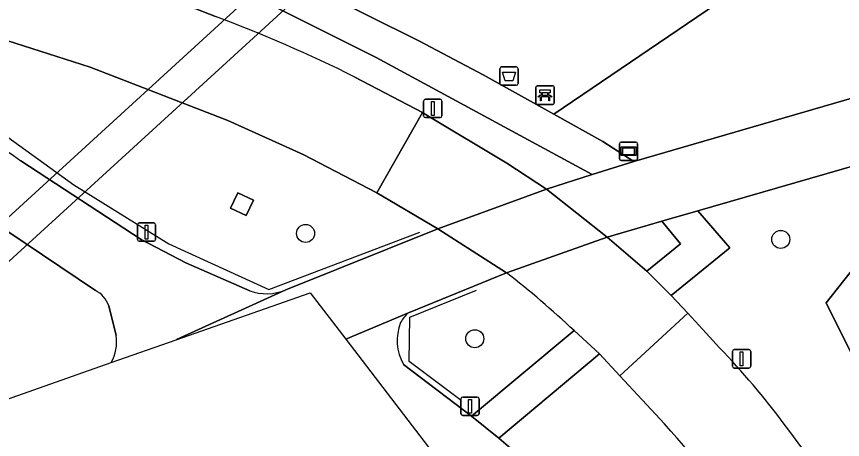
# Model space of a CAD drawing. Extents: x 156661 to 157576, y 383570 to 384425.
# Drawn here: x 157162.06 to 157206.83, y 383759.61 to 383782.51 of the extents above; entities that cross this region are included whole.
import ezdxf

# ---------------------------------------------------------------- set-up
doc = ezdxf.new("R2010")
doc.units = 0
for name, color, linetype in [('IMGEO_Afvalbak', 7, 'Continuous'), ('IMGEO_Bank', 7, 'Continuous'), ('IMGEO_Berm_groen', 7, 'Continuous'), ('IMGEO_Boom', 7, 'Continuous'), ('IMGEO_Duiker', 7, 'Continuous'), ('IMGEO_Fietspad_gesloten', 7, 'Continuous'), ('IMGEO_Groenvoorziening', 7, 'Continuous'), ('IMGEO_Hek', 7, 'Continuous'), ('IMGEO_Lichtmast', 7, 'Continuous'), ('IMGEO_Rijbaan_lokaal_gesloten', 7, 'Continuous'), ('IMGEO_Rijbaan_lokaal_open', 7, 'Continuous'), ('IMGEO_Terreindeel_open', 7, 'Continuous'), ('IMGEO_Verkeerseiland_groen', 7, 'Continuous'), ('IMGEO_Voetpad_open', 7, 'Continuous'), ('IMGEO_Wegwijzer', 7, 'Continuous')]:
    doc.layers.add(name, color=color, linetype=linetype)

msp = doc.modelspace()

# ---------------------------------------------------------------- linework, layer by layer
at = {"layer": 'IMGEO_Afvalbak'}
for p, q in [((157188.258, 383778.889), (157188.258, 383779.689)), ((157188.258, 383779.689), (157188.258, 383778.889)), ((157188.358, 383779.789), (157189.148, 383779.789)), ((157189.148, 383779.789), (157188.358, 383779.789)), ((157189.248, 383779.689), (157189.248, 383778.889)), ((157189.248, 383778.889), (157189.248, 383779.689)), ((157189.148, 383778.789), (157188.358, 383778.789)), ((157188.358, 383778.789), (157189.148, 383778.789))]:
    msp.add_line(p, q, dxfattribs=at)
msp.add_lwpolyline([(157188.401, 383779.503), (157189.105, 383779.503), (157188.956, 383779.033), (157188.55, 383779.033), (157188.401, 383779.503)], dxfattribs=at)
for centre, start, end in [((157188.358, 383779.689), 90, 180), ((157188.358, 383779.689), 90, 180), ((157189.148, 383779.689), 0, 90), ((157189.148, 383779.689), 360, 90), ((157188.358, 383778.889), 180, 270), ((157188.358, 383778.889), 180, 270), ((157189.148, 383778.889), 270, 0), ((157189.148, 383778.889), 270, 0)]:
    msp.add_arc(centre, 0.1, start, end, dxfattribs=at)
at = {"layer": 'IMGEO_Bank'}
for p, q in [((157190.206, 383777.832), (157190.206, 383778.673)), ((157190.206, 383778.673), (157190.206, 383777.832)), ((157190.281, 383778.757), (157191.122, 383778.757)), ((157191.122, 383778.757), (157190.281, 383778.757)), ((157191.206, 383778.682), (157191.206, 383777.841)), ((157191.206, 383777.841), (157191.206, 383778.682)), ((157190.903, 383778.155), (157190.51, 383778.155)), ((157190.515, 383778.263), (157190.515, 383778.369)), ((157190.559, 383778.369), (157190.559, 383778.263)), ((157190.847, 383778.375), (157190.565, 383778.375)), ((157190.565, 383778.257), (157190.847, 383778.257)), ((157190.853, 383778.263), (157190.853, 383778.369)), ((157190.897, 383778.369), (157190.897, 383778.263)), ((157191.131, 383777.757), (157190.29, 383777.757)), ((157190.29, 383777.757), (157191.131, 383777.757))]:
    msp.add_line(p, q, dxfattribs=at)
for points in [[(157190.453, 383778.155), (157190.311, 383778.155), (157190.423, 383778.257), (157190.509, 383778.257)], [(157190.509, 383778.375), (157190.423, 383778.375), (157190.423, 383778.536), (157190.986, 383778.536), (157190.986, 383778.375), (157190.903, 383778.375)], [(157190.503, 383778.148), (157190.503, 383777.941), (157190.46, 383777.941), (157190.46, 383778.148)], [(157190.903, 383778.257), (157190.986, 383778.257), (157191.098, 383778.155), (157190.959, 383778.155)], [(157190.953, 383778.148), (157190.953, 383777.941), (157190.909, 383777.941), (157190.909, 383778.148)]]:
    msp.add_lwpolyline(points, dxfattribs=at)
for centre, radius, start, end in [((157190.284, 383778.679), 0.0779, 92.4484, 184.2845), ((157190.284, 383778.679), 0.0779, 92.4484, 184.2845), ((157191.128, 383778.679), 0.0779, 2.4484, 94.2845), ((157191.128, 383778.679), 0.0779, 2.4484, 94.2845), ((157190.453, 383778.148), 0.00671, 2.8957, 87.1043), ((157190.51, 383778.148), 0.00671, 92.8957, 177.1043), ((157190.508, 383778.368), 0.00671, 2.8957, 87.1043), ((157190.508, 383778.264), 0.00671, 272.8957, 357.1043), ((157190.565, 383778.368), 0.00671, 92.8957, 177.1043), ((157190.565, 383778.264), 0.00671, 182.8957, 267.1043), ((157190.847, 383778.368), 0.00671, 2.8957, 87.1043), ((157190.847, 383778.264), 0.00671, 272.8957, 357.1043), ((157190.904, 383778.368), 0.00671, 92.8957, 177.1043), ((157190.904, 383778.264), 0.00671, 182.8957, 267.1043), ((157190.902, 383778.148), 0.00671, 2.8957, 87.1043), ((157190.959, 383778.148), 0.00671, 92.8957, 177.1043), ((157190.284, 383777.835), 0.0779, 182.4484, 274.2845), ((157190.284, 383777.835), 0.0779, 182.4484, 274.2845), ((157191.128, 383777.835), 0.0779, 272.4484, 4.2845), ((157191.128, 383777.835), 0.0779, 272.4484, 4.2845)]:
    msp.add_arc(centre, radius, start, end, dxfattribs=at)
at = {"layer": 'IMGEO_Berm_groen'}
for points in [[(157163.834, 383793.827), (157165.967, 383788.44), (157167.095, 383786.587), (157168.926, 383785.291), (157171.051, 383784.323), (157170.708, 383783.353), (157172.849, 383782.513)], [(157173.52, 383776.88), (157166.057, 383779.773), (157157.458, 383782.523), (157154.944, 383783.258), (157153.931, 383783.554)], [(157180.396, 383779.237), (157184.063, 383777.318), (157184.364, 383777.141), (157188.643, 383774.563), (157190.781, 383773.162), (157193.261, 383773.95), (157181.563, 383780.288), (157174.404, 383783.88)], [(157176.651, 383767.713), (157184.905, 383771.01), (157181.584, 383772.97), (157177.603, 383775.042), (157173.52, 383776.88)], [(157162.298, 383774.698), (157168.823, 383770.442), (157171.236, 383769.166), (157174.701, 383767.659)], [(157197.177, 383760.453), (157194.755, 383763.054), (157193.655, 383764.236), (157188.2, 383759.682), (157189.973, 383758.154)]]:
    msp.add_lwpolyline(points, dxfattribs=at)
msp.add_lwpolyline([(157174.061, 383772.967), (157174.905, 383772.56), (157174.508, 383771.736), (157173.664, 383772.142)], close=True, dxfattribs=at)
for centre, radius, start, end in [((157145.81, 383709.892), 77.491, 63.49228, 69.57834), ((157191.348, 383816.146), 50.614, 226.1625, 234.9736), ((157175.607, 383770.177), 2.676, 250.2124, 292.9601), ((157159.75, 383726.605), 50.463, 23.2103, 42.1248)]:
    msp.add_arc(centre, radius, start, end, dxfattribs=at)
at = {"layer": 'IMGEO_Boom'}
for centre in [(157177.728, 383770.766), (157203.485, 383770.44), (157186.903, 383765.064)]:
    msp.add_circle(centre, 0.489, dxfattribs=at)
at = {"layer": 'IMGEO_Duiker'}
for points in [[(157158.066, 383768.404), (157159.042, 383769.296), (157178.699, 383787.268)], [(157158.76, 383766.634), (157159.77, 383767.556), (157180.166, 383786.182)]]:
    msp.add_lwpolyline(points, dxfattribs=at)
at = {"layer": 'IMGEO_Fietspad_gesloten'}
for points in [[(157246.056, 383789.316), (157237.484, 383786.756), (157226.488, 383783.6), (157210.706, 383779.058), (157195.526, 383774.656), (157193.261, 383773.95), (157190.781, 383773.162), (157194.082, 383770.561), (157197.041, 383771.438), (157198.984, 383771.987), (157226.911, 383780.04), (157247.258, 383785.88)], [(157155.083, 383775.846), (157159.642, 383772.162), (157166.334, 383767.673)], [(157174.701, 383767.659), (157171.236, 383769.166), (157168.823, 383770.442), (157162.298, 383774.698)], [(157179.908, 383765.044), (157183.299, 383766.47), (157188.613, 383768.634), (157184.905, 383771.01), (157176.651, 383767.713), (157170.737, 383765.013), (157170.721, 383765.006), (157177.981, 383767.557), (157179.908, 383765.044)], [(157170.721, 383765.006), (157170.737, 383765.013), (157176.651, 383767.713)], [(157167.059, 383766.846), (157167.455, 383765.23)], [(157183.299, 383766.47), (157179.908, 383765.044), (157186.402, 383756.575), (157187.722, 383755.463)], [(157167.196, 383763.767), (157170.721, 383765.006)], [(157189.973, 383758.154), (157188.2, 383759.682), (157186.717, 383760.866), (157183.039, 383763.671)]]:
    msp.add_lwpolyline(points, dxfattribs=at)
for centre, radius, start, end in [((157191.348, 383816.146), 50.614, 226.1625, 234.9736), ((157165.689, 383766.376), 1.449, 18.933, 63.5466), ((157175.607, 383770.177), 2.676, 250.2124, 292.9601), ((157184.712, 383764.913), 2.103, 132.2249, 150.668), ((157185.331, 383764.974), 2.637, 158.4383, 209.6182), ((157165.148, 383764.884), 2.333, 331.3956, 8.5259)]:
    msp.add_arc(centre, radius, start, end, dxfattribs=at)
at = {"layer": 'IMGEO_Groenvoorziening'}
for points in [[(157175.248, 383785.492), (157183.912, 383781.17), (157187.349, 383779.354), (157191.179, 383777.222), (157291.728, 383845.369), (157293.639, 383848.286)], [(157306.327, 383830.695), (157300.098, 383825.478), (157284.532, 383814.48), (157295.297, 383823.254), (157298.672, 383826.664), (157299.693, 383827.695), (157302.195, 383830.222), (157291.728, 383845.369), (157191.179, 383777.222), (157193.836, 383775.743), (157195.526, 383774.656), (157210.706, 383779.058), (157226.488, 383783.6), (157237.484, 383786.756), (157246.056, 383789.316)], [(157247.258, 383785.88), (157226.911, 383780.04), (157198.984, 383771.987), (157200.733, 383769.984), (157197.54, 383767.411), (157198.453, 383766.449), (157199.451, 383765.365), (157200.175, 383764.578)], [(157166.334, 383767.673), (157159.642, 383772.162), (157155.083, 383775.846)], [(157209.462, 383759.993), (157205.957, 383767.002), (157209.577, 383771.585)], [(157209.577, 383771.585), (157205.957, 383767.002), (157209.462, 383759.993)], [(157167.455, 383765.23), (157167.059, 383766.846)], [(156835.125, 383639.074), (156845.491, 383642.469), (156918.071, 383668.489), (156979.952, 383690.478), (157000, 383697.708), (157004.587, 383699.362), (157043.505, 383713.393), (157106.607, 383736.027), (157124.316, 383742.329), (157131.659, 383745.024), (157135.741, 383746.906), (157137.603, 383747.874), (157148.477, 383753.681), (157148.477, 383753.681), (157156.699, 383760.078), (157167.196, 383763.767)]]:
    msp.add_lwpolyline(points, dxfattribs=at)
for centre, radius, start, end in [((157165.689, 383766.376), 1.449, 18.933, 63.5466), ((157165.148, 383764.884), 2.333, 331.3956, 8.5259), ((157164.863, 383731.119), 48.646, 37.0695, 43.4566), ((157162.319, 383728.973), 51.969, 22.3316, 37.2665)]:
    msp.add_arc(centre, radius, start, end, dxfattribs=at)
at = {"layer": 'IMGEO_Hek'}
for points in [[(157155.705, 383780.886), (157160.267, 383776.913), (157165.175, 383773.397), (157170.313, 383770.204), (157175.729, 383767.729), (157183.925, 383770.839)], [(157186.164, 383761.711), (157183.35, 383763.828), (157183.381, 383766.238), (157186.995, 383767.689)]]:
    msp.add_lwpolyline(points, dxfattribs=at)
at = {"layer": 'IMGEO_Lichtmast'}
for p, q in [((157184.129, 383777.136), (157184.129, 383777.936)), ((157184.129, 383777.936), (157184.129, 383777.136)), ((157184.229, 383778.036), (157185.019, 383778.036)), ((157185.019, 383778.036), (157184.229, 383778.036)), ((157185.119, 383777.936), (157185.119, 383777.136)), ((157185.119, 383777.136), (157185.119, 383777.936)), ((157185.019, 383777.036), (157184.229, 383777.036)), ((157184.229, 383777.036), (157185.019, 383777.036)), ((157168.61, 383770.439), (157168.61, 383771.239)), ((157168.61, 383771.239), (157168.61, 383770.439)), ((157168.71, 383771.339), (157169.5, 383771.339)), ((157169.5, 383771.339), (157168.71, 383771.339)), ((157169.6, 383771.239), (157169.6, 383770.439)), ((157169.6, 383770.439), (157169.6, 383771.239)), ((157169.5, 383770.339), (157168.71, 383770.339)), ((157168.71, 383770.339), (157169.5, 383770.339)), ((157200.866, 383763.573), (157200.866, 383764.373)), ((157200.866, 383764.373), (157200.866, 383763.573)), ((157200.966, 383764.473), (157201.756, 383764.473)), ((157201.756, 383764.473), (157200.966, 383764.473)), ((157201.856, 383764.373), (157201.856, 383763.573)), ((157201.856, 383763.573), (157201.856, 383764.373)), ((157201.756, 383763.473), (157200.966, 383763.473)), ((157200.966, 383763.473), (157201.756, 383763.473)), ((157186.145, 383761.004), (157186.145, 383761.804)), ((157186.145, 383761.804), (157186.145, 383761.004)), ((157186.245, 383761.904), (157187.035, 383761.904)), ((157187.035, 383761.904), (157186.245, 383761.904)), ((157187.135, 383761.804), (157187.135, 383761.004)), ((157187.135, 383761.004), (157187.135, 383761.804)), ((157187.035, 383760.904), (157186.245, 383760.904)), ((157186.245, 383760.904), (157187.035, 383760.904))]:
    msp.add_line(p, q, dxfattribs=at)
for points in [[(157184.549, 383777.911), (157184.699, 383777.911), (157184.699, 383777.161), (157184.549, 383777.161), (157184.549, 383777.911)], [(157169.03, 383771.214), (157169.18, 383771.214), (157169.18, 383770.464), (157169.03, 383770.464), (157169.03, 383771.214)], [(157201.286, 383764.348), (157201.436, 383764.348), (157201.436, 383763.598), (157201.286, 383763.598), (157201.286, 383764.348)], [(157186.565, 383761.779), (157186.715, 383761.779), (157186.715, 383761.029), (157186.565, 383761.029), (157186.565, 383761.779)]]:
    msp.add_lwpolyline(points, dxfattribs=at)
for centre, start, end in [((157184.229, 383777.936), 90, 180), ((157184.229, 383777.936), 90, 180), ((157185.019, 383777.936), 0, 90), ((157185.019, 383777.936), 360, 90), ((157184.229, 383777.136), 180, 270), ((157184.229, 383777.136), 180, 270), ((157185.019, 383777.136), 270, 0), ((157185.019, 383777.136), 270, 0), ((157168.71, 383771.239), 90, 180), ((157168.71, 383771.239), 90, 180), ((157169.5, 383771.239), 0, 90), ((157169.5, 383771.239), 360, 90), ((157168.71, 383770.439), 180, 270), ((157168.71, 383770.439), 180, 270), ((157169.5, 383770.439), 270, 0), ((157169.5, 383770.439), 270, 0), ((157200.966, 383764.373), 90, 180), ((157200.966, 383764.373), 90, 180), ((157201.756, 383764.373), 0, 90), ((157201.756, 383764.373), 360, 90), ((157200.966, 383763.573), 180, 270), ((157200.966, 383763.573), 180, 270), ((157201.756, 383763.573), 270, 0), ((157201.756, 383763.573), 270, 0), ((157186.245, 383761.804), 90, 180), ((157186.245, 383761.804), 90, 180), ((157187.035, 383761.804), 0, 90), ((157187.035, 383761.804), 360, 90), ((157186.245, 383761.004), 180, 270), ((157186.245, 383761.004), 180, 270), ((157187.035, 383761.004), 270, 0), ((157187.035, 383761.004), 270, 0)]:
    msp.add_arc(centre, 0.1, start, end, dxfattribs=at)
at = {"layer": 'IMGEO_Rijbaan_lokaal_gesloten'}
msp.add_lwpolyline([(157190.781, 383773.162), (157184.905, 383771.01), (157188.613, 383768.634), (157194.082, 383770.561)], close=True, dxfattribs=at)
at = {"layer": 'IMGEO_Rijbaan_lokaal_open'}
for points in [[(157172.849, 383782.513), (157170.708, 383783.353), (157169.477, 383783.776), (157167.482, 383784.545), (157155.785, 383788.343), (157154.953, 383783.324), (157154.944, 383783.258), (157157.458, 383782.523), (157166.057, 383779.773), (157173.52, 383776.88), (157177.603, 383775.042), (157181.584, 383772.97), (157184.063, 383777.318), (157180.396, 383779.237)], [(157196.234, 383768.714), (157194.082, 383770.561), (157188.613, 383768.634)], [(157192.28, 383765.507), (157193.655, 383764.236), (157194.755, 383763.054), (157198.453, 383766.449), (157197.54, 383767.411), (157196.234, 383768.714)], [(157200.175, 383764.578), (157199.451, 383765.365), (157198.453, 383766.449), (157194.755, 383763.054), (157197.177, 383760.453)]]:
    msp.add_lwpolyline(points, dxfattribs=at)
msp.add_lwpolyline([(157184.364, 383777.141), (157184.063, 383777.318), (157181.584, 383772.97), (157184.905, 383771.01), (157190.781, 383773.162), (157188.643, 383774.563)], close=True, dxfattribs=at)
for centre, radius, start, end in [((157145.81, 383709.892), 77.491, 63.49228, 69.57834), ((157159.592, 383730.888), 47.613, 46.6436, 52.4453), ((157164.863, 383731.119), 48.646, 37.0695, 43.4566), ((157159.75, 383726.605), 50.463, 23.2103, 42.1248), ((157162.319, 383728.973), 51.969, 22.3316, 37.2665)]:
    msp.add_arc(centre, radius, start, end, dxfattribs=at)
at = {"layer": 'IMGEO_Terreindeel_open'}
msp.add_lwpolyline([(157174.508, 383771.736), (157174.905, 383772.56), (157174.061, 383772.967), (157173.664, 383772.142)], close=True, dxfattribs=at)
at = {"layer": 'IMGEO_Verkeerseiland_groen'}
msp.add_lwpolyline([(157197.041, 383771.438), (157194.082, 383770.561), (157196.234, 383768.714), (157198.054, 383770.202)], close=True, dxfattribs=at)
for points in [[(157188.613, 383768.634), (157183.299, 383766.47)], [(157183.039, 383763.671), (157186.717, 383760.866), (157192.28, 383765.507)]]:
    msp.add_lwpolyline(points, dxfattribs=at)
for centre, radius, start, end in [((157159.592, 383730.888), 47.613, 46.6436, 52.4453), ((157184.712, 383764.913), 2.103, 132.2249, 150.668), ((157185.331, 383764.974), 2.637, 158.4383, 209.6182)]:
    msp.add_arc(centre, radius, start, end, dxfattribs=at)
at = {"layer": 'IMGEO_Voetpad_open'}
msp.add_lwpolyline([(157174.404, 383783.88), (157181.563, 383780.288), (157193.261, 383773.95), (157195.526, 383774.656), (157193.836, 383775.743), (157191.179, 383777.222), (157187.349, 383779.354), (157183.912, 383781.17), (157175.248, 383785.492)], dxfattribs=at)
for points in [[(157197.54, 383767.411), (157200.733, 383769.984), (157198.984, 383771.987), (157197.041, 383771.438), (157198.054, 383770.202), (157196.234, 383768.714)], [(157193.655, 383764.236), (157192.28, 383765.507), (157186.717, 383760.866), (157188.2, 383759.682)]]:
    msp.add_lwpolyline(points, close=True, dxfattribs=at)
at = {"layer": 'IMGEO_Wegwijzer'}
for p, q in [((157194.738, 383774.815), (157194.738, 383775.615)), ((157194.738, 383775.615), (157194.738, 383774.815)), ((157194.838, 383775.715), (157195.628, 383775.715)), ((157195.628, 383775.715), (157194.838, 383775.715)), ((157195.728, 383775.615), (157195.728, 383774.815)), ((157195.728, 383774.815), (157195.728, 383775.615)), ((157195.628, 383774.715), (157194.838, 383774.715)), ((157194.838, 383774.715), (157195.628, 383774.715))]:
    msp.add_line(p, q, dxfattribs=at)
for points in [[(157194.839, 383775.447), (157195.627, 383775.447), (157195.627, 383774.983), (157194.839, 383774.983), (157194.839, 383775.447)], [(157194.904, 383775.382), (157194.904, 383775.048), (157195.562, 383775.048), (157195.562, 383775.382), (157194.904, 383775.382)]]:
    msp.add_lwpolyline(points, dxfattribs=at)
for centre, start, end in [((157194.838, 383775.615), 90, 180), ((157194.838, 383775.615), 90, 180), ((157195.628, 383775.615), 0, 90), ((157195.628, 383775.615), 360, 90), ((157194.838, 383774.815), 180, 270), ((157194.838, 383774.815), 180, 270), ((157195.628, 383774.815), 270, 0), ((157195.628, 383774.815), 270, 0)]:
    msp.add_arc(centre, 0.1, start, end, dxfattribs=at)

doc.saveas('drawing.dxf')
